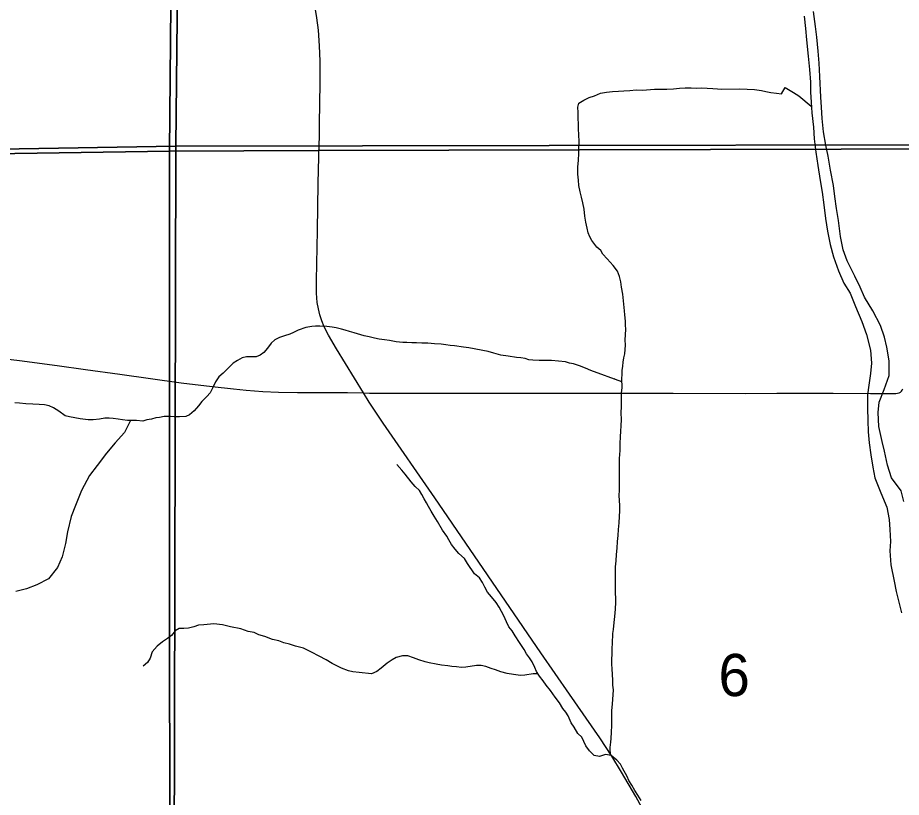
# Model space of a CAD drawing. Extents: x 1985906 to 2360102, y 891258 to 1222054.
# Drawn here: x 2107719 to 2112346, y 1022112 to 1026196 of the extents above; entities that cross this region are included whole.
import ezdxf

# ---------------------------------------------------------------- set-up
doc = ezdxf.new("R2010")
doc.units = 0
for name, color, linetype in [('GM_X_Major_River', 7, 'Continuous'), ('GM_X_Minor_River', 7, 'Continuous'), ('GM_X_Section', 7, 'Continuous'), ('GM_X_Section_Text', 7, 'Continuous'), ('GM_X_State_Route', 7, 'Continuous'), ('GM_X_Township', 7, 'Continuous'), ('GM_X_Township_Road', 7, 'Continuous')]:
    doc.layers.add(name, color=color, linetype=linetype)

msp = doc.modelspace()

# ---------------------------------------------------------------- linework, layer by layer
at = {"layer": 'GM_X_Major_River'}
for points in [[(2112359.8, 1023661.1), (2112345.5, 1023717), (2112295, 1023784.7), (2112274.5, 1023852.7), (2112258.1, 1023924.6), (2112245.7, 1023976.6), (2112229.2, 1024054.5), (2112224.7, 1024128.6), (2112230.3, 1024182.7), (2112255.8, 1024249), (2112283.3, 1024321.2), (2112282.8, 1024399.3), (2112270.3, 1024469.3), (2112257.9, 1024523.3), (2112237.5, 1024583.2), (2112197, 1024661), (2112154.5, 1024732.8), (2112130.2, 1024784.6), (2112103.8, 1024842.5), (2112063.2, 1024922.3), (2112042.8, 1024980.2), (2112028.3, 1025050.2), (2112017.8, 1025134.2), (2112007.3, 1025196.2), (2111998.9, 1025260.2), (2111990.5, 1025316.2), (2111976, 1025398.2), (2111963.5, 1025470.2), (2111951.1, 1025528.1), (2111938.6, 1025598.1), (2111932.1, 1025668.2), (2111927.7, 1025728.2), (2111925.3, 1025780.2), (2111920.6, 1025888.3), (2111916.1, 1025958.4), (2111911.7, 1026020.4), (2111903.2, 1026094.4), (2111896.8, 1026150.4), (2111886.3, 1026228.5)], [(2111838.4, 1026204.1), (2111844.9, 1026140), (2111849.3, 1026080), (2111857.9, 1025994), (2111866.4, 1025923.9), (2111870.8, 1025857.9), (2111871.2, 1025805.8), (2111873.5, 1025753.8), (2111877.9, 1025697.8), (2111886.4, 1025621.8), (2111890.8, 1025561.7), (2111899.3, 1025491.7), (2111909.8, 1025421.7), (2111922.3, 1025343.7), (2111932.8, 1025281.7), (2111941.2, 1025215.7), (2111949.7, 1025143.7), (2111960.2, 1025077.7), (2111974.6, 1025007.7), (2111991.1, 1024943.8), (2112017.6, 1024869.9), (2112046, 1024806), (2112078.4, 1024752.2), (2112106.9, 1024682.3), (2112139.4, 1024604.5), (2112163.9, 1024536.6), (2112184.4, 1024454.7), (2112190.9, 1024386.6), (2112185.3, 1024332.5), (2112175.7, 1024270.4), (2112170, 1024220.3), (2112168.5, 1024150.2), (2112170.9, 1024086.1), (2112173.4, 1024026.1), (2112177.8, 1023968)], [(2112177.8, 1023968), (2112186.2, 1023906), (2112196.6, 1023842), (2112207, 1023786.1), (2112239.5, 1023706.2), (2112270.1, 1023632.4), (2112282.5, 1023566.4), (2112286.9, 1023514.3), (2112289.3, 1023452.3), (2112285.6, 1023402.2), (2112292.1, 1023330.2), (2112308.7, 1023244.2), (2112319.1, 1023190.2), (2112347.8, 1023078.3)]]:
    msp.add_lwpolyline(points, dxfattribs=at)
at = {"layer": 'GM_X_Minor_River'}
for points in [[(2110657, 1025518.8), (2110658.7, 1025542.9), (2110658.1, 1025587), (2110655.8, 1025609), (2110654.7, 1025699.3), (2110652.3, 1025727.3), (2110658.1, 1025747.5), (2110684, 1025763.8), (2110711.9, 1025778.3), (2110739.9, 1025786.7), (2110771.8, 1025801.1), (2110801.9, 1025805.5), (2110834, 1025810), (2110866.1, 1025810.4), (2110894.2, 1025812.8), (2110924.3, 1025815.2), (2110958.4, 1025817.7), (2110990.5, 1025816.1), (2111054.7, 1025820.9), (2111119, 1025821.8), (2111153.1, 1025824.3), (2111185.2, 1025826.7), (2111215.3, 1025829.1), (2111245.4, 1025829.5), (2111271.5, 1025827.8), (2111301.6, 1025828.2), (2111329.8, 1025826.6), (2111359.9, 1025825), (2111384, 1025823.3), (2111406.1, 1025821.6), (2111500.5, 1025822.9), (2111576.8, 1025819.9), (2111615.1, 1025814.4), (2111637.2, 1025808.7), (2111663.4, 1025805), (2111693.6, 1025801.4), (2111719.7, 1025797.7), (2111737.4, 1025830), (2111781.9, 1025804.6), (2111810.2, 1025786.9), (2111875.2, 1025732.7)], [(2110823.4, 1022330.9), (2110822.3, 1022372.3), (2110825.9, 1022400.4), (2110827.7, 1022420.5), (2110829.3, 1022452.6), (2110830.8, 1022488.7), (2110829.8, 1022566.9), (2110833.4, 1022599.1), (2110835.1, 1022625.2), (2110836.8, 1022649.3), (2110838.4, 1022675.4), (2110836.1, 1022699.4), (2110835.8, 1022725.5), (2110833.4, 1022755.5), (2110833, 1022785.6), (2110830.7, 1022809.6), (2110830.4, 1022829.7), (2110831.9, 1022867.8), (2110831.6, 1022893.9), (2110833.3, 1022918), (2110836.6, 1022970.2), (2110838.4, 1022990.2), (2110841.9, 1023028.4), (2110845.5, 1023058.5), (2110849, 1023096.7), (2110850.6, 1023134.8), (2110849.7, 1023203), (2110849.3, 1023233), (2110848.9, 1023263.1), (2110850.5, 1023293.2), (2110850.2, 1023319.3), (2110853.8, 1023351.4), (2110855.4, 1023383.5), (2110858.9, 1023417.7), (2110860.5, 1023451.8), (2110864.1, 1023483.9), (2110865.7, 1023514), (2110869.3, 1023550.2), (2110870.9, 1023582.3), (2110872.5, 1023612.4), (2110872.1, 1023640.5), (2110869.8, 1023666.5), (2110869.4, 1023692.6), (2110871.1, 1023720.7), (2110870, 1023806.9), (2110871.5, 1023845), (2110870.9, 1023887.2), (2110874.4, 1023929.3), (2110873.9, 1023965.4), (2110875.5, 1023999.5), (2110877.1, 1024029.6), (2110878.8, 1024057.7), (2110880.3, 1024091.8), (2110879.9, 1024125.9), (2110881.4, 1024160), (2110881, 1024196.1), (2110880.6, 1024228.2), (2110884.2, 1024258.3), (2110883.6, 1024306.5), (2110885.3, 1024326.5), (2110885, 1024348.6), (2110888.8, 1024370.7), (2110890.5, 1024390.8), (2110894.2, 1024414.9), (2110898, 1024435), (2110899.7, 1024457.1), (2110901.4, 1024481.2), (2110901, 1024509.3), (2110902.7, 1024535.4), (2110904.3, 1024563.5), (2110902, 1024585.5), (2110901.8, 1024605.5), (2110899.3, 1024639.6), (2110897.1, 1024659.6), (2110887.9, 1024747.8), (2110881.4, 1024783.8), (2110877, 1024811.8), (2110870.6, 1024839.8), (2110860.2, 1024867.7), (2110837.8, 1024897.5), (2110805.2, 1024933.2), (2110782.8, 1024956.9), (2110772.5, 1024976.8), (2110752.2, 1024994.6), (2110725.6, 1025028.4), (2110715.3, 1025048.3), (2110707, 1025068.2), (2110700.7, 1025094.2), (2110694.2, 1025124.2), (2110689.8, 1025156.2), (2110685.3, 1025192.3), (2110678.9, 1025226.3), (2110672.5, 1025256.3), (2110664.1, 1025284.2), (2110657.6, 1025316.3), (2110655.2, 1025344.3), (2110652.8, 1025376.4), (2110652.4, 1025412.5), (2110655.9, 1025450.6), (2110657.4, 1025484.7), (2110657, 1025518.8)], [(2110883.7, 1024288.7), (2110720.4, 1024348.4), (2110692.1, 1024360.1), (2110661.8, 1024371.7), (2110629.5, 1024383.3), (2110609.4, 1024387), (2110587.2, 1024392.8), (2110514.9, 1024399.8), (2110482.7, 1024399.4), (2110450.6, 1024401), (2110416.4, 1024402.5), (2110396.3, 1024404.3), (2110376.2, 1024410), (2110354, 1024413.7), (2110331.9, 1024415.4), (2110287.6, 1024422.9), (2110249.4, 1024428.4), (2110213.2, 1024437.9), (2110182.9, 1024447.5), (2110082.3, 1024466.2), (2110054.1, 1024469.9), (2110005.8, 1024477.3), (2109983.7, 1024479), (2109961.6, 1024482.7), (2109937.4, 1024486.4), (2109901.2, 1024487.9), (2109867.1, 1024491.4), (2109834.9, 1024491), (2109806.8, 1024492.7), (2109782.7, 1024492.3), (2109756.6, 1024494), (2109736.5, 1024493.7), (2109700.3, 1024497.2), (2109666.1, 1024504.8), (2109639.9, 1024508.5), (2109611.8, 1024512.1), (2109587.6, 1024517.8), (2109559.4, 1024523.4), (2109533.2, 1024529.1), (2109480.8, 1024544.5), (2109456.6, 1024552.2), (2109434.4, 1024559.9), (2109414.3, 1024563.6), (2109386.1, 1024571.3), (2109365.9, 1024575), (2109337.8, 1024578.6), (2109301.6, 1024580.2), (2109279.5, 1024579.9), (2109259.5, 1024577.6), (2109227.4, 1024573.2), (2109187.4, 1024558.6), (2109163.5, 1024546.2), (2109143.5, 1024537.9), (2109115.5, 1024529.5), (2109089.5, 1024521.2), (2109065.6, 1024508.8), (2109045.7, 1024490.5), (2109028, 1024464.2), (2109008.2, 1024441.9), (2108988.3, 1024427.6), (2108968.3, 1024419.3), (2108918.2, 1024418.6), (2108894.1, 1024414.3), (2108870.2, 1024399.9), (2108848.3, 1024385.6), (2108822.5, 1024361.2), (2108794.7, 1024334.7), (2108772.9, 1024314.4), (2108755.2, 1024288.1), (2108743.5, 1024261.9), (2108727.8, 1024231.6), (2108710, 1024211.3), (2108684.2, 1024184.8), (2108666.4, 1024162.6), (2108642.7, 1024136.2), (2108618.8, 1024115.8), (2108598.9, 1024107.5), (2108566.8, 1024105.1), (2108538.7, 1024104.7), (2108518.6, 1024106.4), (2108486.4, 1024106), (2108462.4, 1024101.7), (2108442.3, 1024099.4), (2108420.3, 1024093.1), (2108396.3, 1024088.8), (2108374.3, 1024082.4), (2108342.1, 1024086), (2108293.9, 1024085.4), (2108267.8, 1024089), (2108245.6, 1024092.8), (2108219.5, 1024096.4), (2108197.4, 1024098.1), (2108175.3, 1024097.8), (2108147.2, 1024093.4), (2108115.1, 1024089), (2108089.1, 1024088.7), (2108046.8, 1024094.1), (2107990.4, 1024105.4)], [(2110849.5, 1024300), (2110843.3, 1024303.7)], [(2107990.4, 1024105.4), (2107968.3, 1024111.1), (2107933.8, 1024134.7), (2107907.5, 1024152.4), (2107883.3, 1024162.1), (2107859.1, 1024167.8), (2107831, 1024169.4), (2107798.8, 1024171), (2107762.6, 1024172.5), (2107728.5, 1024176.1), (2107704.3, 1024177.8)], [(2108309.1, 1024085.6), (2108277.9, 1024022.7), (2108230.3, 1023968.3), (2108184.7, 1023913.9), (2108135.2, 1023849.4), (2108095.5, 1023797.1), (2108054.1, 1023718.7), (2108022.6, 1023640.3), (2107999, 1023582.1), (2107979.6, 1023501.8), (2107970, 1023441.7), (2107952.5, 1023371.5), (2107926.9, 1023315.2), (2107881.3, 1023256.8), (2107819.5, 1023224.3), (2107765.7, 1023203.9), (2107709.8, 1023189.4)], [(2110574.6, 1022577.6), (2110556.2, 1022607.4), (2110533.7, 1022637.2), (2110509.2, 1022671), (2110486.7, 1022698.7), (2110470.3, 1022722.6), (2110452, 1022746.4), (2110435.6, 1022770.3), (2110427.3, 1022792.2), (2110412.8, 1022822.1), (2110398.5, 1022842), (2110384.2, 1022863.8), (2110371.8, 1022885.7), (2110347.2, 1022923.5), (2110324.7, 1022957.3), (2110308.3, 1022983.2), (2110292, 1023005), (2110279.6, 1023030.9), (2110265.1, 1023062.8), (2110252.8, 1023084.7), (2110240.4, 1023108.6), (2110224, 1023132.4), (2110199.6, 1023162.2), (2110179.2, 1023186), (2110164.8, 1023211.9), (2110152.4, 1023237.8), (2110138, 1023261.7), (2110111.6, 1023283.4), (2110074.8, 1023337), (2110058.4, 1023362.9), (2110030, 1023388.6), (2110009.6, 1023412.4), (2109991.2, 1023436.2), (2109976.8, 1023460.1), (2109966.5, 1023480), (2109944, 1023511.8), (2109917.3, 1023557.5), (2109900.9, 1023585.4), (2109884.5, 1023611.3), (2109870.1, 1023635.1), (2109859.8, 1023655), (2109847.5, 1023674.9), (2109835.2, 1023698.8), (2109822.9, 1023718.7), (2109800.5, 1023740.5), (2109780.1, 1023764.3), (2109747.4, 1023804), (2109731.1, 1023825.8), (2109704.6, 1023855.5)], [(2110444.1, 1022757.9), (2110417.7, 1022758), (2110375.6, 1022751.4), (2110351.5, 1022749.1), (2110315.3, 1022754.6), (2110283.1, 1022760.2), (2110248.8, 1022769.8), (2110220.6, 1022779.4), (2110198.4, 1022787.2), (2110170.2, 1022796.8), (2110146, 1022802.5), (2110121.9, 1022802.2), (2110065.8, 1022793.4), (2110043.7, 1022791.1), (2110017.6, 1022794.8), (2109993.4, 1022796.4), (2109971.3, 1022800.2), (2109939.1, 1022803.8), (2109910.9, 1022809.4), (2109874.7, 1022816.9), (2109852.6, 1022820.7), (2109820.3, 1022832.2), (2109792, 1022841.9), (2109761.8, 1022853.5), (2109733.7, 1022853.2), (2109701.6, 1022844.7), (2109679.7, 1022832.4), (2109653.8, 1022814), (2109622.1, 1022787.5), (2109600.2, 1022771.1), (2109572.2, 1022758.7), (2109507.9, 1022765.9), (2109473.7, 1022769.5), (2109451.5, 1022775.2), (2109415.2, 1022788.7), (2109366.7, 1022812.2), (2109334.3, 1022831.8), (2109297.9, 1022851.3), (2109257.5, 1022872.9), (2109215.1, 1022892.4), (2109174.7, 1022903.8), (2109142.5, 1022913.4), (2109112.3, 1022921.1), (2109086, 1022930.7), (2109053.8, 1022938.3), (2109013.4, 1022953.8), (2108981.2, 1022963.4), (2108956.9, 1022975.2), (2108926.7, 1022980.8), (2108888.4, 1022994.3), (2108834, 1023005.6), (2108791.8, 1023015.1), (2108745.5, 1023020.5), (2108693.4, 1023015.8), (2108665.3, 1023013.4), (2108641.3, 1023005), (2108613.2, 1022998.6), (2108589.2, 1022996.3), (2108565.1, 1022996), (2108543.2, 1022983.7), (2108525.4, 1022959.4), (2108503.5, 1022943), (2108477.6, 1022926.6), (2108449.8, 1022904.2), (2108424.1, 1022873.8), (2108412.5, 1022841.5), (2108398.7, 1022817.3), (2108376.9, 1022798.9)], [(2110984.5, 1022095.7), (2110966.1, 1022123.5), (2110951.7, 1022147.4), (2110935.3, 1022175.3), (2110918.9, 1022199.1), (2110910.6, 1022221.1), (2110885.9, 1022264.9), (2110875.6, 1022284.8), (2110857.3, 1022306.6), (2110826.8, 1022330.2), (2110796.6, 1022335.9), (2110766.7, 1022325.4), (2110738.5, 1022331.1), (2110714.1, 1022354.8), (2110693.7, 1022380.6), (2110673, 1022426.5), (2110652.6, 1022446.3), (2110634.1, 1022480.1), (2110617.8, 1022501.9), (2110601.3, 1022537.8), (2110588.9, 1022557.7), (2110574.6, 1022577.6)]]:
    msp.add_lwpolyline(points, dxfattribs=at)
at = {"layer": 'GM_X_Section'}
for points in [[(2108603.7, 1030930.8), (2108603.9, 1030894.8), (2108547.5, 1025523.2), (2103217.8, 1025431.7), (2103067.7, 1025441), (2103026, 1030725.8)], [(2108603.9, 1030894.8), (2114421.7, 1030873.2), (2114539.2, 1025530.7), (2114411.1, 1025533.9), (2108547.5, 1025523.2)], [(2108547.5, 1025523.2), (2114411.1, 1025533.9), (2114408.8, 1020130.7), (2108533.3, 1020120), (2108534.6, 1020234.1)], [(2108547.5, 1025523.2), (2108534.6, 1020234.1), (2103278.8, 1020259), (2103217.8, 1025431.7)]]:
    msp.add_lwpolyline(points, close=True, dxfattribs=at)
at = {"layer": 'GM_X_State_Route'}
for points in [[(2109300.2, 1025640.7), (2109303.8, 1025853.1), (2109303.4, 1025967.8), (2109300, 1026049.5), (2109293.7, 1026131.1), (2109286.1, 1026196.1), (2109275.5, 1026260.6)], [(2111119.9, 1021813.3), (2110955.5, 1022116), (2110881.8, 1022243.9), (2110830.5, 1022327.6), (2110767.1, 1022423.3), (2110608.6, 1022652.7), (2110458.5, 1022868.1), (2110273.7, 1023139.3), (2109903.3, 1023681.1), (2109632.6, 1024072.4), (2109560.2, 1024182.1), (2109530.7, 1024230.1), (2109388, 1024461.6), (2109346.9, 1024532.9), (2109324.8, 1024577.2), (2109312.2, 1024607.9), (2109301.7, 1024639.3), (2109293.7, 1024671.5), (2109288.2, 1024704.1), (2109284.1, 1024753.6), (2109283.2, 1024819.5), (2109289.5, 1025082.1), (2109292.8, 1025328.2), (2109294.6, 1025399.6), (2109298, 1025529.7), (2109299.1, 1025574.2), (2109300.2, 1025640.7)]]:
    msp.add_lwpolyline(points, dxfattribs=at)
at = {"layer": 'GM_X_Township'}
for points in [[(2108590.2, 1057156.5), (2108639.5, 1052043.3), (2108637.1, 1049741.1), (2108630.4, 1047484.6), (2108627.5, 1046838.9), (2108612.5, 1046641.2), (2108630.4, 1044190.7), (2108630.3, 1044082.6), (2108629.3, 1041511.6), (2108630.8, 1034179.2), (2108627, 1033545.8), (2108551.5, 1029433), (2108528.9, 1027031.5), (2108514.5, 1025497.4), (2103772.2, 1025425.9), (2103219.4, 1025417.6), (2103068.8, 1025432.7), (2097635.3, 1025405.6), (2096078.3, 1025395), (2095094.6, 1025388.3), (2092097.4, 1025367.8)], [(2112790.1, 1025510.5), (2112030.8, 1025508.2), (2109292.7, 1025499.8), (2108514.5, 1025497.4), (2108528.9, 1027031.5), (2108551.5, 1029433), (2108627, 1033545.8), (2108630.8, 1034179.2), (2108629.3, 1041511.6)], [(2092097.4, 1025367.8), (2095094.6, 1025388.3), (2096078.3, 1025395), (2097635.3, 1025405.6), (2103068.8, 1025432.7), (2103219.4, 1025417.6), (2103772.2, 1025425.9), (2108514.5, 1025497.4), (2108514.7, 1024273), (2108515.5, 1020728.6), (2108516.1, 1018164.4), (2108516.1, 1017976.2), (2108516.2, 1017490.1), (2108516.8, 1014917.1), (2108517.3, 1014690.8), (2108496.3, 1012312.2), (2108481.1, 1010602), (2108488.7, 1009238.5)], [(2108488.7, 1009238.5), (2108481.1, 1010602), (2108496.3, 1012312.2), (2108517.3, 1014690.8), (2108516.8, 1014917.1), (2108516.2, 1017490.1), (2108516.1, 1017976.2), (2108516.1, 1018164.4), (2108515.5, 1020728.6), (2108514.7, 1024273), (2108514.5, 1025497.4), (2109292.7, 1025499.8), (2112030.8, 1025508.2), (2112790.1, 1025510.5)]]:
    msp.add_lwpolyline(points, dxfattribs=at)
at = {"layer": 'GM_X_Township_Road'}
for points in [[(2107566.3, 1024419.1), (2107729.5, 1024400), (2107925.8, 1024374.8), (2108073.4, 1024353.9), (2108254.9, 1024328.7), (2108575.1, 1024282.8)], [(2108575.1, 1024282.8), (2108737.6, 1024263.4), (2108848.8, 1024251.3), (2108915.6, 1024245.2), (2109003.5, 1024238.4), (2109085.6, 1024234.2), (2109184.1, 1024232.1), (2109315.2, 1024232.5), (2109446.1, 1024232.5), (2109530.7, 1024230.1)], [(2112184.3, 1024227.8), (2112235.3, 1024227.6), (2112317.6, 1024228), (2112326.7, 1024229.2), (2112335.3, 1024231.2), (2112342.2, 1024234.6), (2112347.3, 1024239.3), (2112351.1, 1024244.1), (2112354.2, 1024251.2)], [(2109530.7, 1024230.1), (2109560.7, 1024229), (2109659.3, 1024228.3), (2109705.1, 1024228.4)], [(2109705.1, 1024228.4), (2109954.6, 1024228.9), (2110332.1, 1024229.5), (2110660.2, 1024229.4), (2110889.8, 1024228.5), (2111152.3, 1024228.3), (2111529.7, 1024227.5), (2111693.8, 1024228.3), (2111989.2, 1024228.6), (2112184.3, 1024227.8)]]:
    msp.add_lwpolyline(points, dxfattribs=at)

# ---------------------------------------------------------------- texts
at = {"layer": 'GM_X_Section_Text'}
msp.add_text('6', height=221, rotation=0, dxfattribs=at).set_placement((2111388.9, 1022642))

doc.saveas('drawing.dxf')
